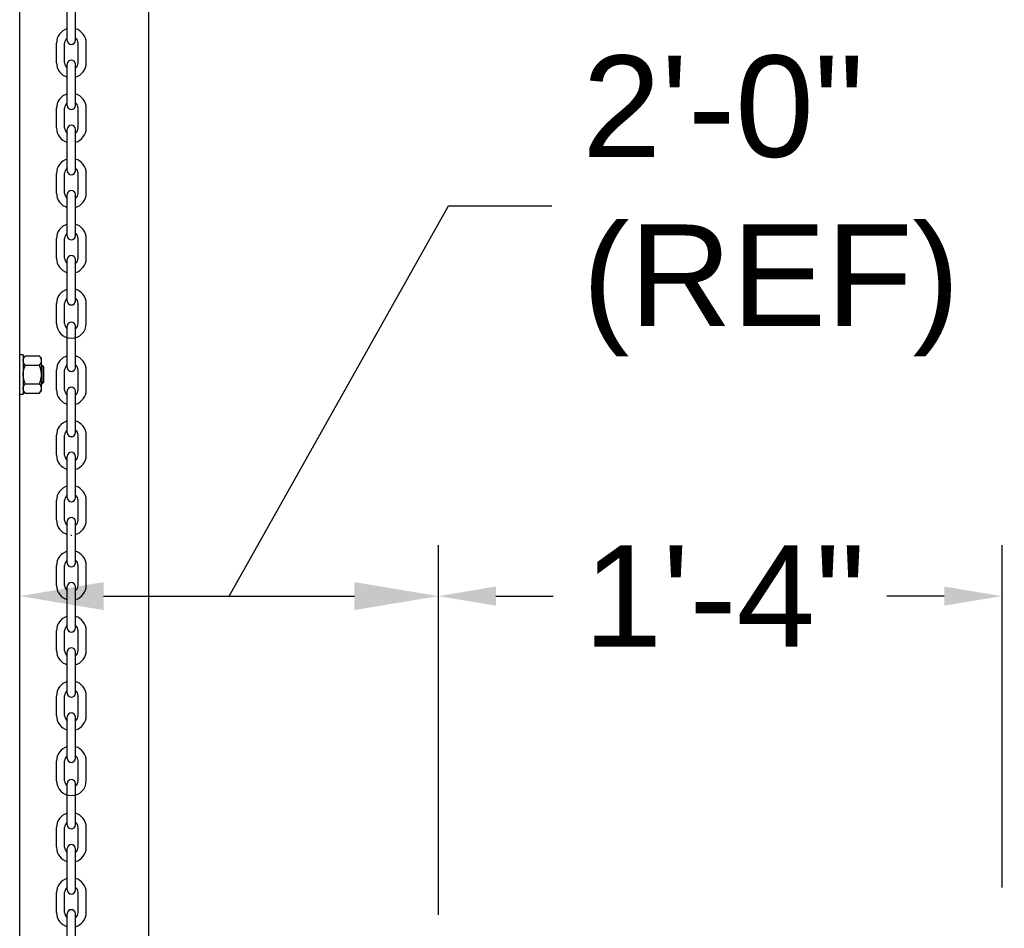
# Model space of a CAD drawing. Header units: inches. Extents: x 170 to 312, y 215 to 248.
# Tile 305 of 321: x 304.598 to 305.509, y 242.424 to 243.264. Entities that reach past the tile are written whole.
import ezdxf
from ezdxf import colors
from ezdxf.entities.mleader import LeaderData, LeaderLine
from ezdxf.math import Vec2, Vec3

# ---------------------------------------------------------------- set-up
doc = ezdxf.new("R2010")
doc.units = ezdxf.units.IN
doc.header["$LTSCALE"] = 0.25
doc.header["$MEASUREMENT"] = 0
doc.layers.add('ANNOTATIONS', color=1, linetype='Continuous')
doc.layers.add('MOTOR RH', color=7, linetype='Continuous')
doc.styles.add('ARIAL', font='arial.ttf', dxfattribs={"height": 0.09375})
doc.styles.add('ROMANS', font='Romans', dxfattribs={"height": 0.09375})
doc.styles.get("Standard").update_dxf_attribs({"font": 'romans.shx'})
doc.dimstyles.get("Standard").update_dxf_attribs({"dimscale": 60, "dimtxt": 0.0833, "dimasz": 0.0833, "dimexe": 0.0833, "dimexo": 0.04, "dimgap": 0.09, "dimtad": 0, "dimtih": 1, "dimtoh": 1, "dimdec": 4, "dimzin": 1, "dimdsep": 46, "dimlunit": 4, "dimtxsty": 'Standard', "dimcen": 0.09, "dimclrt": 150, "dimadec": 4, "dimazin": 2, "dimtfac": 1, "dimtdec": 0, "dimtofl": 0, "dimtmove": 0, "dimatfit": 3, "dimfxl": 1, "dimtolj": 1, "dimtzin": 0, "dimlwd": -1, "dimlwe": -1, "dimarcsym": 1})

msp = doc.modelspace()

# ---------------------------------------------------------------- linework, layer by layer
at = {"layer": 'ANNOTATIONS'}
for p, q in [((304.98576, 242.43625), (304.98576, 242.77806)), ((305.50724, 242.46136), (305.50724, 242.77806)), ((304.67605, 242.73092), (304.90809, 242.73092)), ((305.0389, 242.73092), (305.09204, 242.73092)), ((305.4538, 242.73092), (305.40066, 242.73092))]:
    msp.add_line(p, q, dxfattribs=at)
for points in [[(304.67605, 242.71798), (304.67605, 242.74387), (304.59839, 242.73092)], [(304.90809, 242.71798), (304.90809, 242.74387), (304.98576, 242.73092)], [(305.0389, 242.73978), (305.0389, 242.72207), (304.98576, 242.73092)], [(305.4538, 242.73978), (305.4538, 242.72207), (305.50694, 242.73092)]]:
    msp.add_solid(points, dxfattribs=at)
at = {"layer": 'MOTOR RH'}
for p, q in [((304.59839, 240.37188), (304.59839, 244.29919)), ((304.71775, 240.10529), (304.71775, 244.3)), ((304.64246, 243.24499), (304.64246, 243.28327)), ((304.64997, 243.24499), (304.64997, 243.28327)), ((304.63248, 243.2242), (304.63248, 243.24252)), ((304.63998, 243.2242), (304.63998, 243.24252)), ((304.65244, 243.2242), (304.65244, 243.24252)), ((304.65995, 243.2242), (304.65995, 243.24252)), ((304.64246, 243.18474), (304.64246, 243.22301)), ((304.64997, 243.18474), (304.64997, 243.22301)), ((304.63248, 243.16395), (304.63248, 243.18226)), ((304.63998, 243.16395), (304.63998, 243.18226)), ((304.65244, 243.16395), (304.65244, 243.18226)), ((304.65995, 243.16395), (304.65995, 243.18226)), ((304.64246, 243.12448), (304.64246, 243.16276)), ((304.64997, 243.12448), (304.64997, 243.16276)), ((304.63248, 243.1037), (304.63248, 243.12201)), ((304.63998, 243.1037), (304.63998, 243.12201)), ((304.65244, 243.1037), (304.65244, 243.12201)), ((304.65995, 243.1037), (304.65995, 243.12201)), ((304.64246, 243.06423), (304.64246, 243.10251)), ((304.64997, 243.06423), (304.64997, 243.10251)), ((304.63248, 243.04344), (304.63248, 243.06176)), ((304.63998, 243.04344), (304.63998, 243.06176)), ((304.65244, 243.04344), (304.65244, 243.06176)), ((304.65995, 243.04344), (304.65995, 243.06176)), ((304.64246, 243.00397), (304.64246, 243.04225)), ((304.64997, 243.00397), (304.64997, 243.04225)), ((304.63248, 242.98319), (304.63248, 243.0015)), ((304.63998, 242.98319), (304.63998, 243.0015)), ((304.65244, 242.98319), (304.65244, 243.0015)), ((304.65995, 242.98319), (304.65995, 243.0015)), ((304.64246, 242.94244), (304.64246, 242.98071)), ((304.64997, 242.94244), (304.64997, 242.98071)), ((304.60162, 242.95397), (304.60162, 242.91776)), ((304.60354, 242.95309), (304.61662, 242.95309)), ((304.61854, 242.92095), (304.61854, 242.95079)), ((304.60354, 242.94448), (304.61662, 242.94448)), ((304.61916, 242.92734), (304.61916, 242.94439)), ((304.62072, 242.9289), (304.62072, 242.94283)), ((304.63248, 242.92165), (304.63248, 242.93996)), ((304.63998, 242.92165), (304.63998, 242.93996)), ((304.65244, 242.92165), (304.65244, 242.93996)), ((304.65995, 242.92165), (304.65995, 242.93996)), ((304.60354, 242.92725), (304.61662, 242.92725)), ((304.64246, 242.88218), (304.64246, 242.92046)), ((304.64997, 242.88218), (304.64997, 242.92046)), ((304.60354, 242.91864), (304.61662, 242.91864)), ((304.63248, 242.8614), (304.63248, 242.87971)), ((304.63998, 242.8614), (304.63998, 242.87971)), ((304.65244, 242.8614), (304.65244, 242.87971)), ((304.65995, 242.8614), (304.65995, 242.87971)), ((304.64246, 242.82193), (304.64246, 242.86021)), ((304.64997, 242.82193), (304.64997, 242.86021)), ((304.63248, 242.80114), (304.63248, 242.81946)), ((304.63998, 242.80114), (304.63998, 242.81946)), ((304.65244, 242.80114), (304.65244, 242.81946)), ((304.65995, 242.80114), (304.65995, 242.81946)), ((304.64246, 242.76167), (304.64246, 242.79995)), ((304.64997, 242.76167), (304.64997, 242.79995)), ((304.63248, 242.74089), (304.63248, 242.7592)), ((304.63998, 242.74089), (304.63998, 242.7592)), ((304.65244, 242.74089), (304.65244, 242.7592)), ((304.65995, 242.74089), (304.65995, 242.7592)), ((304.64246, 242.70142), (304.64246, 242.7397)), ((304.64997, 242.70142), (304.64997, 242.7397)), ((304.63248, 242.68063), (304.63248, 242.69895)), ((304.63998, 242.68063), (304.63998, 242.69895)), ((304.65244, 242.68063), (304.65244, 242.69895)), ((304.65995, 242.68063), (304.65995, 242.69895)), ((304.64246, 242.64116), (304.64246, 242.67944)), ((304.64997, 242.64116), (304.64997, 242.67944)), ((304.63248, 242.62038), (304.63248, 242.63869)), ((304.63998, 242.62038), (304.63998, 242.63869)), ((304.65244, 242.62038), (304.65244, 242.63869)), ((304.65995, 242.62038), (304.65995, 242.63869)), ((304.64246, 242.58091), (304.64246, 242.61919)), ((304.64997, 242.58091), (304.64997, 242.61919)), ((304.63248, 242.56012), (304.63248, 242.57844)), ((304.63998, 242.56012), (304.63998, 242.57844)), ((304.65244, 242.56012), (304.65244, 242.57844)), ((304.65995, 242.56012), (304.65995, 242.57844)), ((304.64246, 242.51937), (304.64246, 242.55765)), ((304.64997, 242.51937), (304.64997, 242.55765)), ((304.63248, 242.49859), (304.63248, 242.5169)), ((304.63998, 242.49859), (304.63998, 242.5169)), ((304.65244, 242.49859), (304.65244, 242.5169)), ((304.65995, 242.49859), (304.65995, 242.5169)), ((304.64246, 242.45912), (304.64246, 242.4974)), ((304.64997, 242.45912), (304.64997, 242.4974)), ((304.63248, 242.43833), (304.63248, 242.45665)), ((304.63998, 242.43833), (304.63998, 242.45665)), ((304.65244, 242.43833), (304.65244, 242.45665)), ((304.65995, 242.43833), (304.65995, 242.45665)), ((304.64246, 242.39886), (304.64246, 242.43714)), ((304.64997, 242.39886), (304.64997, 242.43714))]:
    msp.add_line(p, q, dxfattribs=at)
for centre, radius, start, end in [((304.64621, 243.24252), 0.01374, 105.86272, 180), ((304.64621, 243.24252), 0.01374, 0, 74.13728), ((304.64621, 243.24252), 0.00623, 127.08084, 180), ((304.64621, 243.24499), 0.00375, 180, 0), ((304.64621, 243.24252), 0.00623, 0, 52.91916), ((304.64621, 243.2242), 0.01374, 180, 254.13728), ((304.64621, 243.2242), 0.00623, 180, 232.91916), ((304.64621, 243.22301), 0.00375, 0, 180), ((304.64621, 243.2242), 0.01374, 285.86272, 0), ((304.64621, 243.2242), 0.00623, 307.08084, 0), ((304.64621, 243.18226), 0.01374, 105.86272, 180), ((304.64621, 243.18226), 0.01374, 0, 74.13728), ((304.64621, 243.18226), 0.00623, 127.08084, 180), ((304.64621, 243.18474), 0.00375, 180, 0), ((304.64621, 243.18226), 0.00623, 0, 52.91916), ((304.64621, 243.16276), 0.00375, 0, 180), ((304.64621, 243.16395), 0.01374, 180, 254.13728), ((304.64621, 243.16395), 0.00623, 180, 232.91916), ((304.64621, 243.16395), 0.01374, 285.86272, 0), ((304.64621, 243.16395), 0.00623, 307.08084, 0), ((304.64621, 243.12201), 0.01374, 105.86272, 180), ((304.64621, 243.12201), 0.01374, 0, 74.13728), ((304.64621, 243.12201), 0.00623, 127.08084, 180), ((304.64621, 243.12448), 0.00375, 180, 0), ((304.64621, 243.12201), 0.00623, 0, 52.91916), ((304.64621, 243.1037), 0.01374, 180, 254.13728), ((304.64621, 243.1037), 0.00623, 180, 232.91916), ((304.64621, 243.10251), 0.00375, 0, 180), ((304.64621, 243.1037), 0.01374, 285.86272, 0), ((304.64621, 243.1037), 0.00623, 307.08084, 0), ((304.64621, 243.06176), 0.01374, 105.86272, 180), ((304.64621, 243.06176), 0.00623, 127.08084, 180), ((304.64621, 243.06176), 0.01374, 0, 74.13728), ((304.64621, 243.06176), 0.00623, 0, 52.91916), ((304.64621, 243.06423), 0.00375, 180, 0), ((304.64621, 243.04344), 0.01374, 180, 254.13728), ((304.64621, 243.04344), 0.00623, 180, 232.91916), ((304.64621, 243.04225), 0.00375, 0, 180), ((304.64621, 243.04344), 0.01374, 285.86272, 0), ((304.64621, 243.04344), 0.00623, 307.08084, 0), ((304.64621, 243.0015), 0.01374, 105.86272, 180), ((304.64621, 243.0015), 0.01374, 0, 74.13728), ((304.64621, 243.0015), 0.00623, 127.08084, 180), ((304.64621, 243.00397), 0.00375, 180, 0), ((304.64621, 243.0015), 0.00623, 0, 52.91916), ((304.64621, 242.98071), 0.00375, 0, 180), ((304.64621, 242.98319), 0.01374, 180, 0), ((304.64621, 242.98319), 0.00623, 180, 232.91916), ((304.64621, 242.98319), 0.00623, 307.08084, 0), ((304.64621, 242.93996), 0.01374, 105.86272, 180), ((304.64621, 242.93996), 0.01374, 0, 74.13728), ((304.64621, 242.93996), 0.00623, 127.08084, 180), ((304.64621, 242.94244), 0.00375, 180, 0), ((304.64621, 242.93996), 0.00623, 0, 52.91916), ((304.64621, 242.92165), 0.01374, 180, 254.13728), ((304.64621, 242.92165), 0.00623, 180, 232.91916), ((304.64621, 242.92046), 0.00375, 0, 180), ((304.64621, 242.92165), 0.01374, 285.86272, 0), ((304.64621, 242.92165), 0.00623, 307.08084, 0), ((304.64621, 242.87971), 0.01374, 105.86272, 180), ((304.64621, 242.87971), 0.00623, 127.08084, 180), ((304.64621, 242.87971), 0.01374, 0, 74.13728), ((304.64621, 242.87971), 0.00623, 0, 52.91916), ((304.64621, 242.88218), 0.00375, 180, 0), ((304.64621, 242.8614), 0.01374, 180, 254.13728), ((304.64621, 242.8614), 0.00623, 180, 232.91916), ((304.64621, 242.86021), 0.00375, 0, 180), ((304.64621, 242.8614), 0.01374, 285.86272, 0), ((304.64621, 242.8614), 0.00623, 307.08084, 0), ((304.64621, 242.81946), 0.01374, 105.86272, 180), ((304.64621, 242.81946), 0.01374, 0, 74.13728), ((304.64621, 242.81946), 0.00623, 127.08084, 180), ((304.64621, 242.82193), 0.00375, 180, 0), ((304.64621, 242.81946), 0.00623, 0, 52.91916), ((304.64621, 242.79995), 0.00375, 0, 180), ((304.64621, 242.80114), 0.01374, 180, 254.13728), ((304.64621, 242.80114), 0.00623, 180, 232.91916), ((304.64621, 242.80114), 0.01374, 285.86272, 0), ((304.64621, 242.80114), 0.00623, 307.08084, 0), ((304.64621, 242.80114), 0.01374, 268.08585, 271.91415), ((304.64621, 242.7592), 0.01374, 105.86272, 180), ((304.64621, 242.7592), 0.01374, 0, 74.13728), ((304.64621, 242.7592), 0.00623, 127.08084, 180), ((304.64621, 242.76167), 0.00375, 180, 0), ((304.64621, 242.7592), 0.00623, 0, 52.91916), ((304.64621, 242.74089), 0.01374, 180, 254.13728), ((304.64621, 242.74089), 0.00623, 180, 232.91916), ((304.64621, 242.7397), 0.00375, 0, 180), ((304.64621, 242.74089), 0.01374, 285.86272, 0), ((304.64621, 242.74089), 0.00623, 307.08084, 0), ((304.64621, 242.69895), 0.01374, 105.86272, 180), ((304.64621, 242.69895), 0.01374, 0, 74.13728), ((304.64621, 242.69895), 0.00623, 127.08084, 180), ((304.64621, 242.69895), 0.00623, 0, 52.91916), ((304.64621, 242.70142), 0.00375, 180, 0), ((304.64621, 242.68063), 0.01374, 180, 254.13728), ((304.64621, 242.68063), 0.00623, 180, 232.91916), ((304.64621, 242.67944), 0.00375, 0, 180), ((304.64621, 242.68063), 0.01374, 285.86272, 0), ((304.64621, 242.68063), 0.00623, 307.08084, 0), ((304.64621, 242.63869), 0.01374, 105.86272, 180), ((304.64621, 242.63869), 0.01374, 0, 74.13728), ((304.64621, 242.63869), 0.00623, 127.08084, 180), ((304.64621, 242.64116), 0.00375, 180, 0), ((304.64621, 242.63869), 0.00623, 0, 52.91916), ((304.64621, 242.62038), 0.01374, 180, 254.13728), ((304.64621, 242.62038), 0.00623, 180, 232.91916), ((304.64621, 242.61919), 0.00375, 0, 180), ((304.64621, 242.62038), 0.01374, 285.86272, 0), ((304.64621, 242.62038), 0.00623, 307.08084, 0), ((304.64621, 242.57844), 0.01374, 105.86272, 180), ((304.64621, 242.57844), 0.00623, 127.08084, 180), ((304.64621, 242.57844), 0.01374, 0, 74.13728), ((304.64621, 242.57844), 0.00623, 0, 52.91916), ((304.64621, 242.58091), 0.00375, 180, 0), ((304.64621, 242.56012), 0.01374, 180, 0), ((304.64621, 242.56012), 0.00623, 180, 232.91916), ((304.64621, 242.55765), 0.00375, 0, 180), ((304.64621, 242.56012), 0.00623, 307.08084, 0), ((304.64621, 242.5169), 0.01374, 105.86272, 180), ((304.64621, 242.5169), 0.01374, 0, 74.13728), ((304.64621, 242.5169), 0.00623, 127.08084, 180), ((304.64621, 242.5169), 0.00623, 0, 52.91916), ((304.64621, 242.51937), 0.00375, 180, 0), ((304.64621, 242.49859), 0.01374, 180, 254.13728), ((304.64621, 242.49859), 0.00623, 180, 232.91916), ((304.64621, 242.4974), 0.00375, 0, 180), ((304.64621, 242.49859), 0.01374, 285.86272, 0), ((304.64621, 242.49859), 0.00623, 307.08084, 0), ((304.64621, 242.45665), 0.01374, 105.86272, 180), ((304.64621, 242.45665), 0.01374, 0, 74.13728), ((304.64621, 242.45665), 0.00623, 127.08084, 180), ((304.64621, 242.45912), 0.00375, 180, 0), ((304.64621, 242.45665), 0.00623, 0, 52.91916), ((304.64621, 242.43833), 0.01374, 180, 254.13728), ((304.64621, 242.43833), 0.00623, 180, 232.91916), ((304.64621, 242.43714), 0.00375, 0, 180), ((304.64621, 242.43833), 0.01374, 285.86272, 0), ((304.64621, 242.43833), 0.00623, 307.08084, 0)]:
    msp.add_arc(centre, radius, start, end, dxfattribs=at)
for points in [[(304.60162, 242.95397), (304.59839, 242.95397)], [(304.60354, 242.95309), (304.60162, 242.95079)], [(304.61854, 242.95079), (304.61662, 242.95309)], [(304.61916, 242.94439), (304.61854, 242.94439)], [(304.62072, 242.94283), (304.61916, 242.94439)], [(304.60162, 242.92095), (304.60354, 242.91864)], [(304.61662, 242.91864), (304.61854, 242.92095)], [(304.61854, 242.92734), (304.61916, 242.92734)], [(304.61916, 242.92734), (304.62072, 242.9289)], [(304.59839, 242.91776), (304.60162, 242.91776)]]:
    msp.add_open_spline(points, degree=1, dxfattribs=at)
for points, knots in [([(304.60162, 242.94879), (304.60168, 242.94931), (304.60179, 242.95037), (304.60255, 242.95181), (304.60324, 242.9527), (304.60354, 242.95309)], [0, 0, 0, 0, 0.353661, 0.716686, 1, 1, 1, 1]), ([(304.60354, 242.94448), (304.6031, 242.94506), (304.6022, 242.94624), (304.60167, 242.94771), (304.60163, 242.94857), (304.60162, 242.94879)], [0, 0, 0, 0, 0.4215055, 0.8529186, 1, 1, 1, 1]), ([(304.61854, 242.94879), (304.61849, 242.94931), (304.61837, 242.95037), (304.61762, 242.95181), (304.61693, 242.9527), (304.61662, 242.95309)], [0, 0, 0, 0, 0.353661, 0.716686, 1, 1, 1, 1]), ([(304.61662, 242.94448), (304.61706, 242.94506), (304.61796, 242.94624), (304.61849, 242.94771), (304.61853, 242.94857), (304.61854, 242.94879)], [0, 0, 0, 0, 0.421505, 0.852919, 1, 1, 1, 1]), ([(304.60162, 242.93587), (304.60163, 242.93614), (304.60165, 242.93755), (304.60202, 242.94009), (304.60281, 242.94266), (304.60339, 242.94411), (304.60354, 242.94448)], [0, 0, 0, 0, 0.093603, 0.47391, 0.864471, 1, 1, 1, 1]), ([(304.61854, 242.93587), (304.61854, 242.93614), (304.61852, 242.93755), (304.61814, 242.94009), (304.61735, 242.94266), (304.61677, 242.94411), (304.61662, 242.94448)], [0, 0, 0, 0, 0.093603, 0.47391, 0.864471, 1, 1, 1, 1]), ([(304.60354, 242.92725), (304.60326, 242.92798), (304.60258, 242.92971), (304.60181, 242.93259), (304.60169, 242.93476), (304.60162, 242.93587)], [0, 0, 0, 0, 0.264443, 0.627867, 1, 1, 1, 1]), ([(304.61662, 242.92725), (304.61691, 242.92798), (304.61758, 242.92971), (304.61836, 242.93259), (304.61848, 242.93476), (304.61854, 242.93587)], [0, 0, 0, 0, 0.264443, 0.627867, 1, 1, 1, 1]), ([(304.60162, 242.92294), (304.60168, 242.92347), (304.60179, 242.92453), (304.60255, 242.92597), (304.60324, 242.92686), (304.60354, 242.92725)], [0, 0, 0, 0, 0.353643, 0.716686, 1, 1, 1, 1]), ([(304.60354, 242.91864), (304.6031, 242.91922), (304.6022, 242.9204), (304.60167, 242.92187), (304.60163, 242.92273), (304.60162, 242.92294)], [0, 0, 0, 0, 0.4215146, 0.8529022, 1, 1, 1, 1]), ([(304.61854, 242.92294), (304.61849, 242.92347), (304.61837, 242.92453), (304.61762, 242.92597), (304.61693, 242.92686), (304.61662, 242.92725)], [0, 0, 0, 0, 0.353643, 0.716686, 1, 1, 1, 1]), ([(304.61662, 242.91864), (304.61706, 242.91922), (304.61796, 242.9204), (304.61849, 242.92187), (304.61853, 242.92273), (304.61854, 242.92294)], [0, 0, 0, 0, 0.421514, 0.852902, 1, 1, 1, 1])]:
    msp.add_open_spline(points, degree=3, knots=knots, dxfattribs=at)

# ---------------------------------------------------------------- texts
at = {"layer": 'ANNOTATIONS', "char_height": 0.09375, "attachment_point": 4, "style": 'ARIAL'}
for s, insert in [('2\'-0"\\P(REF)', (305.11893, 243.09185)), ('1\'-4"', (305.12015, 242.73092))]:
    msp.add_mtext(s, dxfattribs=dict(at, insert=insert))

# ---------------------------------------------------------------- leaders
at = {"layer": 'ANNOTATIONS', "has_arrowhead": 0}
msp.add_leader([(304.79207, 242.73092), (304.99502, 243.09185), (305.09082, 243.09185)], dimstyle='Standard', override={"dimtxt": 0.09375, "dimasz": 0.09375, "dimexe": 0.046875, "dimgap": 0.09, "dimtad": 0, "dimtih": 0, "dimtoh": 0, "dimtxsty": 'ROMANS'}, dxfattribs=at)
at = {"layer": 'ANNOTATIONS'}
ml = msp.add_multileader_mtext('Standard', dxfattribs=at)
ml.set_content('THREE PHASE\\PCONTROLLER (14" X 16")', color=256, style='ARIAL')
ml.set_leader_properties()
ml.build(insert=Vec2(0, 0))
ml.multileader.update_dxf_attribs({"dogleg_length": 0.36, "arrow_head_size": 0.09375})
ctx = ml.context
ctx.base_point, ctx.char_height, ctx.arrow_head_size, ctx.landing_gap_size, ctx.plane_origin = Vec3(305.75654, 242.51449), 0.09375, 0.09375, 0.09, Vec3(304.97151, 242.14357)
notes = []
notes.append((ctx, [(0, (1, 1, 0), (305.65859, 242.51449), (1, 0), 0.09796, [(0, [(305.44609, 242.18229)], 0, [])])]))
ctx.mtext.insert, ctx.mtext.flow_direction = Vec3(305.84654, 242.57515), 5
for ctx, leaders in notes:
    for number, flags, end, landing, length, lines in leaders:
        leader = LeaderData()
        leader.index, (leader.has_last_leader_line, leader.has_dogleg_vector, leader.attachment_direction) = number, flags
        leader.last_leader_point, leader.dogleg_vector, leader.dogleg_length = Vec3(end), Vec3(landing), length
        for number, points, colour, breaks in lines:
            line = LeaderLine()
            line.index, line.vertices, line.color, line.breaks = number, Vec3.list(points), colors.encode_raw_color(colour), breaks
            leader.lines.append(line)
        ctx.leaders.append(leader)

doc.saveas('drawing.dxf')
